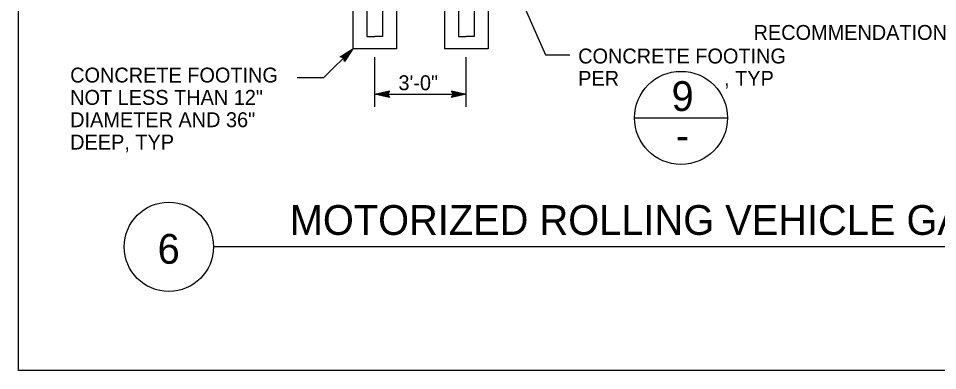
# Model space of a CAD drawing. Extents: x 6710407 to 6714861, y 1868090 to 1871317.
# Drawn here: x 6711433.8 to 6711804.5, y 1869155.1 to 1869297 of the extents above; entities that cross this region are included whole.
import ezdxf

# ---------------------------------------------------------------- set-up
doc = ezdxf.new("R2010")
doc.units = 0
for name, color, linetype in [('G-MARK', 7, 'Continuous'), ('G-TEXT', 7, 'Continuous'), ('G-TTLB-VIEW', 7, 'Continuous'), ('Nongeo Data(60)', 7, 'Continuous')]:
    doc.layers.add(name, color=color, linetype=linetype)

msp = doc.modelspace()

# ---------------------------------------------------------------- linework, layer by layer
at = {"layer": 'G-MARK'}
for p, q in [((6711631.95, 1869315.03), (6711646.42, 1869282.25)), ((6711557.03, 1869273.22), (6711568.72, 1869284.74)), ((6711646.42, 1869282.25), (6711656.21, 1869282.25)), ((6711577.49, 1869261.39), (6711577.49, 1869281.43)), ((6711614.44, 1869261.39), (6711614.44, 1869281.43)), ((6711546.23, 1869273.22), (6711557.03, 1869273.22)), ((6711577.49, 1869266.45), (6711614.44, 1869266.45))]:
    msp.add_line(p, q, dxfattribs=at)
at = {"layer": 'G-TEXT'}
for p, q in [((6711563.51, 1869281.48), (6711568.72, 1869284.74)), ((6711563.91, 1869281.38), (6711567.74, 1869283.77)), ((6711564.33, 1869281.29), (6711566.75, 1869282.8)), ((6711566.75, 1869282.8), (6711565.18, 1869280.37)), ((6711567.73, 1869283.76), (6711565.3, 1869280)), ((6711568.72, 1869284.74), (6711565.38, 1869279.58)), ((6711568.72, 1869284.74), (6711568.72, 1869284.74)), ((6711565.02, 1869281.09), (6711563.51, 1869281.48)), ((6711563.51, 1869281.48), (6711563.51, 1869281.48)), ((6711564.7, 1869281.16), (6711565.77, 1869281.83)), ((6711565.38, 1869279.58), (6711565.02, 1869281.09)), ((6711565.77, 1869281.83), (6711565.1, 1869280.79)), ((6711565.38, 1869279.58), (6711565.38, 1869279.58)), ((6711577.49, 1869266.45), (6711583.49, 1869267.78)), ((6711578.88, 1869266.45), (6711583.25, 1869267.42)), ((6711583.49, 1869267.78), (6711582.69, 1869266.45)), ((6711583.49, 1869267.78), (6711583.49, 1869267.78)), ((6711609.24, 1869266.45), (6711608.44, 1869267.79)), ((6711608.44, 1869267.79), (6711608.44, 1869267.79)), ((6711608.44, 1869267.79), (6711614.44, 1869266.45)), ((6711608.66, 1869267.43), (6711613.06, 1869266.45)), ((6711583.49, 1869265.11), (6711577.49, 1869266.45)), ((6711577.49, 1869266.45), (6711577.49, 1869266.45)), ((6711583.27, 1869265.47), (6711578.87, 1869266.45)), ((6711580.25, 1869266.45), (6711583.07, 1869267.07)), ((6711583.04, 1869265.83), (6711580.25, 1869266.45)), ((6711581.63, 1869266.45), (6711582.84, 1869266.71)), ((6711582.86, 1869266.17), (6711581.63, 1869266.45)), ((6711582.69, 1869266.45), (6711583.49, 1869265.11)), ((6711583.49, 1869265.11), (6711583.49, 1869265.11)), ((6711614.44, 1869266.45), (6711608.44, 1869265.12)), ((6711608.44, 1869265.12), (6711609.24, 1869266.45)), ((6711608.44, 1869265.12), (6711608.44, 1869265.12)), ((6711613.05, 1869266.45), (6711608.68, 1869265.48)), ((6711611.68, 1869266.45), (6711608.86, 1869265.83)), ((6711608.89, 1869267.07), (6711611.68, 1869266.45)), ((6711609.07, 1869266.73), (6711610.3, 1869266.45)), ((6711610.3, 1869266.45), (6711609.09, 1869266.19)), ((6711614.44, 1869266.45), (6711614.44, 1869266.45))]:
    msp.add_line(p, q, dxfattribs=at)
at = {"layer": 'G-TTLB-VIEW'}
msp.add_lwpolyline([(6711433.78, 1870605.06), (6713227.53, 1870605.06), (6713227.53, 1869155.06), (6711433.78, 1869155.06)], close=True, dxfattribs=at)
at = {"layer": 'Nongeo Data(60)'}
for p, q in [((6711574.34, 1869383.61), (6711574.34, 1869289.73)), ((6711580.63, 1869383.61), (6711580.63, 1869289.73)), ((6711611.3, 1869383.61), (6711611.3, 1869289.73)), ((6711617.59, 1869383.61), (6711617.59, 1869289.73)), ((6711568.72, 1869333.31), (6711568.72, 1869296.74)), ((6711586.25, 1869333.31), (6711586.25, 1869296.74)), ((6711605.68, 1869333.31), (6711605.68, 1869296.74)), ((6711623.21, 1869333.31), (6711623.21, 1869296.74)), ((6711568.72, 1869296.74), (6711568.72, 1869284.74)), ((6711586.25, 1869296.74), (6711586.25, 1869284.74)), ((6711605.68, 1869296.74), (6711605.68, 1869284.74)), ((6711623.21, 1869296.74), (6711623.21, 1869284.74)), ((6711574.34, 1869289.73), (6711577.49, 1869289.73)), ((6711580.63, 1869289.73), (6711577.49, 1869289.73)), ((6711611.3, 1869289.73), (6711614.44, 1869289.73)), ((6711617.59, 1869289.73), (6711614.44, 1869289.73)), ((6711586.25, 1869284.74), (6711568.72, 1869284.74)), ((6711623.21, 1869284.74), (6711605.68, 1869284.74)), ((6711682.08, 1869256.86), (6711719.78, 1869256.86)), ((6711911.62, 1869204.95), (6711512.48, 1869204.95))]:
    msp.add_line(p, q, dxfattribs=at)
for centre, radius in [((6711701.03, 1869256.91), 18.75), ((6711494.48, 1869204.95), 18)]:
    msp.add_circle(centre, radius, dxfattribs=at)

# ---------------------------------------------------------------- texts
for s, height, p in [('RECOMMENDATION', 6, (6711730.3, 1869288.33)), ('CONCRETE FOOTING', 6, (6711659.56, 1869278.83)), ('CONCRETE FOOTING', 6, (6711454.66, 1869271.16)), ('PER                   , TYP', 6, (6711659.56, 1869269.83)), ('3\'-0"', 6, (6711587.07, 1869268.06)), ('9', 12, (6711697.22, 1869259.69)), ('NOT LESS THAN 12"', 6, (6711454.66, 1869262.16)), ('DIAMETER AND 36"', 6, (6711454.66, 1869253.16)), ('DEEP, TYP', 6, (6711454.66, 1869244.16)), ('-', 12, (6711698.93, 1869243.86)), ('MOTORIZED ROLLING VEHICLE GATE', 12, (6711543.23, 1869209.76)), ('6', 12, (6711489.95, 1869198.12))]:
    msp.add_text(s, height=height, dxfattribs=at).set_placement(p)

doc.saveas('drawing.dxf')
